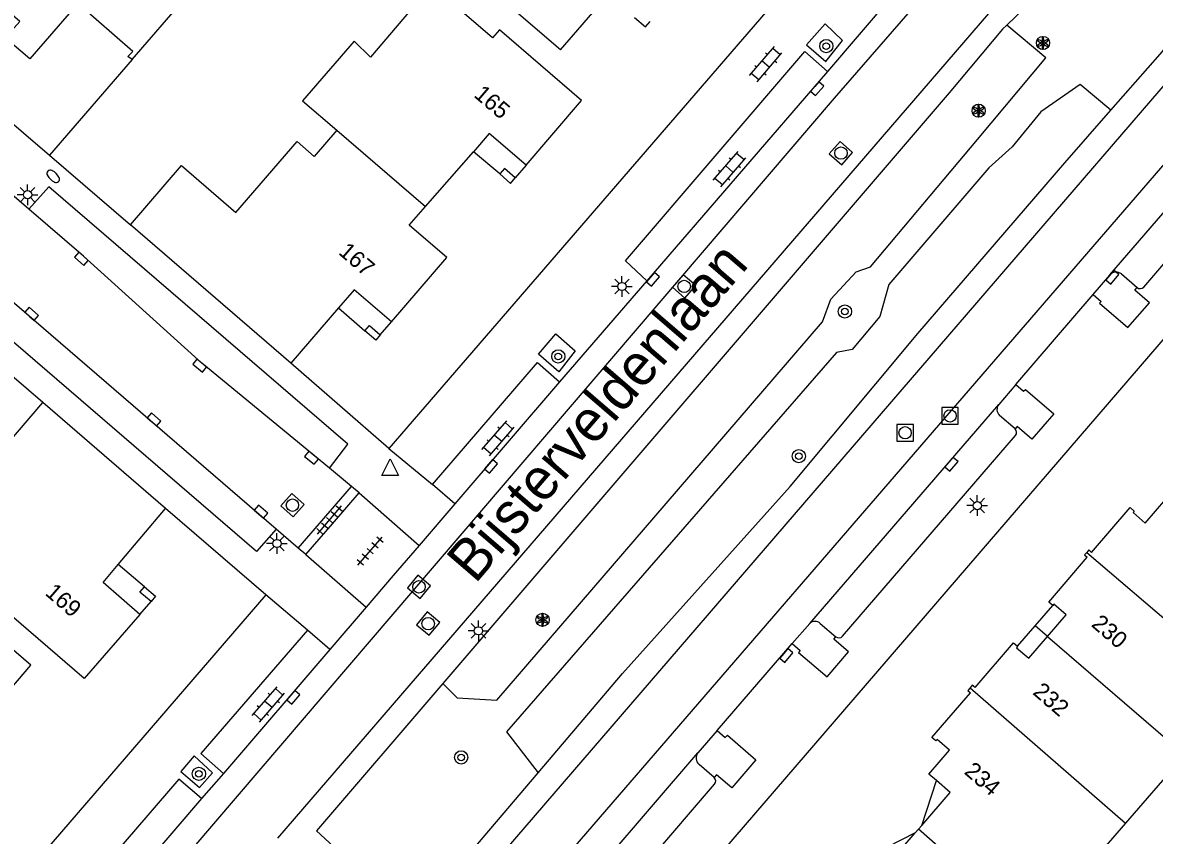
# Model space of a CAD drawing. Extents: x 124000 to 128010, y 398999 to 403000.
# Drawn here: x 127402 to 127470.4, y 400251.8 to 400300.9 of the extents above; entities that cross this region are included whole.
import ezdxf

# ---------------------------------------------------------------- set-up
doc = ezdxf.new("R2010")
doc.units = 0
for name, color, linetype in [('gg-afsc-muur', 7, 'Continuous'), ('gg-anno-huisnummerreeks BGT', 7, 'Continuous'), ('gg-anno-openbare ruimte label', 7, 'Continuous'), ('gg-bbg-gedigitaliseerde bebouwing', 7, 'Continuous'), ('gg-bbg-hoofdgebouw', 7, 'Continuous'), ('gg-bbg-luifel en loopbrug', 7, 'Continuous'), ('gg-bbg-onder overbouw', 7, 'Continuous'), ('gg-bbg-pand overbouw', 7, 'Continuous'), ('gg-bbg-pilaar onder overbouw', 7, 'Continuous'), ('gg-bbg-pilaar pand', 7, 'Continuous'), ('gg-bbg-tussenscheiding', 7, 'Continuous'), ('gg-knt-verharding', 7, 'Continuous'), ('gg-knt-verharding nz', 7, 'Continuous'), ('gt-grn-groengrens', 7, 'Continuous'), ('gt-grn-groengrens NZ', 7, 'Continuous'), ('gt-grn-weggrens', 7, 'Continuous'), ('gt-symb-boom', 7, 'Continuous'), ('gt-symb-brandkraan', 7, 'Continuous'), ('gt-symb-klinker verharding', 7, 'Continuous'), ('gt-symb-kolk', 7, 'Continuous'), ('gt-symb-lichtmast', 7, 'Continuous'), ('gt-symb-rioolschacht', 7, 'Continuous'), ('gt-symb-solitaire heester', 7, 'Continuous'), ('gt-symb-tegel verharding', 7, 'Continuous'), ('gt-symb-waterafsluiter', 7, 'Continuous')]:
    doc.layers.add(name, color=color, linetype=linetype)

# ---------------------------------------------------------------- blocks, each defined once
blk = doc.blocks.new('gt0-KOLK')
at = {"layer": 'gt-symb-kolk'}
blk.add_lwpolyline([(0, 0), (0.375, 0), (0.375, 0.4), (-0.375, 0.4), (-0.375, 0), (0, 0)], dxfattribs=at)
blk = doc.blocks.new('gt0-LMAST')
at = {"layer": 'gt-symb-lichtmast'}
for p, q in [((-0.182, 0.173), (-0.447, 0.438)), ((-0.005, 0.246), (-0.005, 0.621)), ((0.172, 0.173), (0.437, 0.438)), ((-0.255, -0.004), (-0.63, -0.004)), ((-0.182, -0.181), (-0.447, -0.446)), ((-0.005, -0.254), (-0.005, -0.629)), ((0.437, -0.446), (0.172, -0.181)), ((0.245, -0.004), (0.62, -0.004))]:
    blk.add_line(p, q, dxfattribs=at)
blk.add_circle((-0.005, -0.004), 0.25, dxfattribs=at)
blk = doc.blocks.new('gt0-SH')
at = {"layer": 'gt-symb-solitaire heester'}
blk.add_circle((0, 0), 0.4, dxfattribs=at)
for centre, start, end in [((-0.346, 0.2), 270, 30), ((-0.346, -0.2), 330, 90), ((0, 0.4), 210, 330), ((0.346, 0.2), 150, 270), ((0.346, -0.2), 90, 210), ((0, -0.4), 30, 150)]:
    blk.add_arc(centre, 0.4, start, end, dxfattribs=at)
blk = doc.blocks.new('gt0-RS')
at = {"layer": 'gt-symb-rioolschacht'}
blk.add_lwpolyline([(-0.5, -0.5), (0.5, -0.5), (0.5, 0.5), (-0.5, 0.5)], close=True, dxfattribs=at)
blk.add_circle((0, 0), 0.375, dxfattribs=at)
blk = doc.blocks.new('gt0-BOOM')
at = {"layer": 'gt-symb-boom'}
for radius in [0.4, 0.2]:
    blk.add_circle((0, 0), radius, dxfattribs=at)
blk = doc.blocks.new('gt0-WAFSL')
at = {"layer": 'gt-symb-waterafsluiter'}
for p, q in [((-0.5, -0.333), (0, 0.667)), ((0, 0.667), (0.5, -0.333)), ((0.5, -0.333), (-0.5, -0.333))]:
    blk.add_line(p, q, dxfattribs=at)
blk = doc.blocks.new('gt0-KL1')
at = {"layer": 'gt-symb-klinker verharding'}
for p, q in [((-1.15, 0.3), (1.15, 0.3)), ((-1, -0.3), (-1, 0.3)), ((-0.5, 0.3), (-0.5, 0.45)), ((0, -0.3), (0, 0.3)), ((0.5, 0.3), (0.5, 0.45)), ((1, -0.3), (1, 0.3)), ((-1.15, -0.3), (1.15, -0.3)), ((-0.5, -0.45), (-0.5, -0.3)), ((0.5, -0.45), (0.5, -0.3))]:
    blk.add_line(p, q, dxfattribs=at)
blk = doc.blocks.new('gt0-TEG1')
at = {"layer": 'gt-symb-tegel verharding'}
for p, q in [((-1.125, 0), (1.125, 0)), ((-0.9, -0.25), (-0.9, 0.25)), ((-0.45, -0.25), (-0.45, 0.25)), ((0, -0.25), (0, 0.25)), ((0.45, -0.25), (0.45, 0.25)), ((0.9, -0.25), (0.9, 0.25))]:
    blk.add_line(p, q, dxfattribs=at)
blk = doc.blocks.new('gt0-BR')
at = {"layer": 'gt-symb-brandkraan'}
for centre, radius, start, end in [((-0.244, 0), 0.206, 107.56694, 252.43307), ((0.599, -2.664), 3, 106.89205, 107.56694), ((0, -0.691), 0.938, 73.10799, 106.89205), ((-0.599, -2.664), 3, 72.43309, 73.10799), ((0.244, 0), 0.206, 287.56695, 72.43309), ((0.599, 2.664), 3, 252.43307, 253.10797), ((0, 0.691), 0.938, 253.10797, 286.89206), ((-0.599, 2.664), 3, 286.89206, 287.56695)]:
    blk.add_arc(centre, radius, start, end, dxfattribs=at)

msp = doc.modelspace()

# ---------------------------------------------------------------- linework, layer by layer
at = {"layer": 'gg-afsc-muur'}
for p, q in [((127408.578, 400298.69), (127403.585, 400292.892)), ((127403.585, 400292.892), (127408.477, 400288.689)), ((127403.172, 400277.949), (127395.814, 400284.278))]:
    msp.add_line(p, q, dxfattribs=at)
at = {"layer": 'gg-bbg-gedigitaliseerde bebouwing'}
for p, q in [((127408.578, 400298.69), (127416.848, 400308.265)), ((127472.2, 400256.646), (127468.632, 400252.524))]:
    msp.add_line(p, q, dxfattribs=at)
for points in [[(127434.481, 400299.263), (127424.243, 400308.063), (127427.355, 400311.683), (127431.149, 400308.354)], [(127420.959, 400294.403), (127419.588, 400292.817), (127418.559, 400293.728)], [(127468.632, 400252.524), (127464.967, 400248.29), (127462.542, 400250.389)]]:
    msp.add_lwpolyline(points, dxfattribs=at)
at = {"layer": 'gg-bbg-hoofdgebouw'}
for p, q in [((127434.481, 400299.263), (127437.354, 400302.619)), ((127426.31, 400289.803), (127429.204, 400293.113)), ((127425.322, 400288.673), (127426.31, 400289.803)), ((127418.169, 400280.333), (127408.477, 400288.689)), ((127421.057, 400283.666), (127418.169, 400280.333)), ((127410.592, 400271.543), (127403.172, 400277.949)), ((127407.728, 400268.148), (127410.592, 400271.543)), ((127455.914, 400251.924), (127456.11, 400252.151)), ((127456.11, 400252.151), (127456.306, 400252.378))]:
    msp.add_line(p, q, dxfattribs=at)
for points in [[(127408.578, 400298.69), (127408.327, 400298.869), (127408.626, 400299.164), (127405.286, 400302.076), (127402.384, 400298.724), (127400.91, 400299.994), (127401.796, 400300.992), (127399.015, 400303.395)], [(127432.399, 400292.292), (127435.749, 400296.201), (127430.776, 400300.474), (127430.364, 400299.996), (127426.679, 400303.174), (127422.994, 400298.835), (127422, 400299.79), (127418.878, 400296.191), (127420.959, 400294.403)], [(127408.477, 400288.689), (127411.563, 400292.268), (127414.854, 400289.431), (127418.559, 400293.728)], [(127424.257, 400282.827), (127427.594, 400286.712), (127425.322, 400288.673)], [(127409.047, 400265.14), (127405.677, 400261.258), (127400.702, 400265.555), (127401.119, 400266.058), (127397.416, 400269.169), (127401.128, 400273.473), (127400.09, 400274.358), (127403.172, 400277.949)], [(127466.576, 400268.89), (127468.91, 400271.592), (127469.152, 400271.383), (127469.08, 400271.299), (127469.822, 400270.658), (127471.065, 400272.103), (127471.512, 400271.707)], [(127464.226, 400265.679), (127463.984, 400265.888), (127466.317, 400268.59)], [(127466.28, 400268.884), (127466.15, 400268.734), (127466.317, 400268.59)], [(127466.576, 400268.89), (127466.41, 400269.034), (127466.28, 400268.884)], [(127399.545, 400258.691), (127402.46, 400262.079), (127395.022, 400268.477), (127391.93, 400264.88), (127392.97, 400263.983)], [(127463.907, 400263.804), (127465.039, 400265.121), (127464.297, 400265.762), (127464.226, 400265.679)], [(127462.105, 400263.21), (127462.032, 400263.126), (127462.774, 400262.486), (127463.907, 400263.804)], [(127459.529, 400260.716), (127461.862, 400263.419), (127462.105, 400263.21)], [(127457.194, 400255.096), (127456.739, 400255.486), (127457.981, 400256.934), (127457.24, 400257.573), (127457.169, 400257.491), (127456.926, 400257.7), (127459.259, 400260.403)], [(127459.228, 400260.705), (127459.092, 400260.547), (127459.259, 400260.403)], [(127459.529, 400260.716), (127459.362, 400260.86), (127459.228, 400260.705)], [(127456.306, 400252.378), (127458.029, 400254.379), (127457.194, 400255.096)], [(127453.354, 400250.622), (127454.18, 400249.909), (127455.914, 400251.924)]]:
    msp.add_lwpolyline(points, dxfattribs=at)
at = {"layer": 'gg-bbg-luifel en loopbrug'}
for p, q in [((127463.166, 400264.445), (127464.226, 400265.679)), ((127462.105, 400263.21), (127463.166, 400264.445)), ((127463.907, 400263.804), (127463.166, 400264.445)), ((127456.306, 400252.378), (127457.194, 400255.096)), ((127455.914, 400251.924), (127453.354, 400250.622))]:
    msp.add_line(p, q, dxfattribs=at)
at = {"layer": 'gg-bbg-onder overbouw'}
for points in [[(127432.399, 400292.292), (127430.168, 400294.216), (127429.204, 400293.113)], [(127424.257, 400282.827), (127422.007, 400284.762), (127421.057, 400283.666)], [(127409.047, 400265.14), (127406.821, 400267.073), (127407.728, 400268.148)]]:
    msp.add_lwpolyline(points, dxfattribs=at)
at = {"layer": 'gg-bbg-pand overbouw'}
for p, q in [((127430.797, 400291.764), (127429.204, 400293.113)), ((127432.399, 400292.292), (127431.737, 400291.523)), ((127421.057, 400283.666), (127422.639, 400282.282)), ((127423.579, 400282.041), (127424.257, 400282.827)), ((127409.329, 400266.805), (127407.728, 400268.148)), ((127409.047, 400265.14), (127409.72, 400265.917))]:
    msp.add_line(p, q, dxfattribs=at)
at = {"layer": 'gg-bbg-pilaar onder overbouw'}
for points in [[(127431.737, 400291.523), (127431.077, 400292.09), (127430.797, 400291.764)], [(127422.639, 400282.282), (127422.919, 400282.608), (127423.579, 400282.041)], [(127409.72, 400265.917), (127409.053, 400266.476), (127409.329, 400266.805)]]:
    msp.add_lwpolyline(points, dxfattribs=at)
at = {"layer": 'gg-bbg-pilaar pand'}
for points in [[(127438.945, 400301.232), (127439.605, 400300.665), (127439.885, 400300.991)], [(127430.797, 400291.764), (127431.457, 400291.197), (127431.737, 400291.523)], [(127423.579, 400282.041), (127423.299, 400281.715), (127422.639, 400282.282)], [(127409.329, 400266.805), (127409.996, 400266.246), (127409.72, 400265.917)]]:
    msp.add_lwpolyline(points, dxfattribs=at)
at = {"layer": 'gg-bbg-tussenscheiding'}
for p, q in [((127420.959, 400294.403), (127426.31, 400289.803)), ((127466.28, 400268.884), (127475.771, 400260.771)), ((127463.907, 400263.804), (127472.2, 400256.646)), ((127459.228, 400260.705), (127468.632, 400252.524)), ((127460.645, 400248.187), (127456.11, 400252.151))]:
    msp.add_line(p, q, dxfattribs=at)
at = {"layer": 'gg-knt-verharding'}
for p, q in [((127465.647, 400323.271), (127424.104, 400275.171)), ((127425.592, 400244.447), (127478.357, 400305.714)), ((127430.367, 400234.666), (127489.905, 400303.823)), ((127455.829, 400304.076), (127450.609, 400297.954)), ((127393.244, 400301.792), (127403.585, 400292.892)), ((127467.677, 400285.661), (127479.098, 400298.936)), ((127450.609, 400297.954), (127439.7, 400285.313)), ((127469.727, 400284.928), (127480.176, 400297.102)), ((127402.336, 400289.628), (127397.267, 400294.006)), ((127466.67, 400284.488), (127467.673, 400285.656)), ((127467.673, 400285.656), (127467.677, 400285.661)), ((127468.387, 400285.72), (127469.32, 400284.9)), ((127439.7, 400285.313), (127434.412, 400279.191)), ((127461.989, 400279.034), (127466.67, 400284.488)), ((127424.104, 400275.171), (127418.169, 400280.333)), ((127434.412, 400279.191), (127428.076, 400271.832)), ((127461.989, 400279.034), (127460.958, 400277.834)), ((127449.534, 400264.596), (127460.958, 400277.834)), ((127461.954, 400276.356), (127461.015, 400277.17)), ((127451.526, 400263.818), (127461.983, 400275.96)), ((127424.104, 400275.171), (127426.744, 400272.989)), ((127421.835, 400272.872), (127420.505, 400273.977)), ((127418.621, 400269.147), (127421.835, 400272.872)), ((127422.295, 400272.489), (127421.835, 400272.872)), ((127428.076, 400271.832), (127426.744, 400272.989)), ((127420.686, 400270.624), (127422.295, 400272.489)), ((127416.66, 400266.327), (127410.592, 400271.543)), ((127428.076, 400271.832), (127425.92, 400269.311)), ((127419.077, 400268.759), (127420.686, 400270.624)), ((127418.621, 400269.147), (127417.278, 400270.288)), ((127425.92, 400269.311), (127424.358, 400267.484)), ((127419.077, 400268.759), (127418.621, 400269.147)), ((127424.358, 400267.484), (127422.718, 400265.567)), ((127416.66, 400266.327), (127398.985, 400245.826)), ((127419.181, 400264.179), (127416.66, 400266.327)), ((127422.718, 400265.567), (127420.538, 400263.017)), ((127448.478, 400263.374), (127449.534, 400264.596)), ((127450.175, 400264.587), (127451.108, 400263.79)), ((127420.538, 400263.017), (127419.181, 400264.179)), ((127443.936, 400258.116), (127448.478, 400263.374)), ((127420.538, 400263.017), (127414.093, 400255.525)), ((127443.936, 400258.116), (127442.777, 400256.773)), ((127431.341, 400243.462), (127442.777, 400256.773)), ((127414.093, 400255.525), (127412.78, 400254.005)), ((127443.76, 400255.278), (127442.844, 400256.074)), ((127433.344, 400242.72), (127443.789, 400254.878)), ((127412.78, 400254.005), (127405.753, 400245.851))]:
    msp.add_line(p, q, dxfattribs=at)
for points in [[(127471.519, 400312.752), (127469.18, 400310.729), (127466.674, 400308.419), (127464.26, 400306.012), (127417.356, 400251.604)], [(127450.464, 400300.837), (127449.35, 400299.566), (127450.503, 400298.558), (127451.51, 400299.835), (127450.464, 400300.837)], [(127439.7, 400285.313), (127438.403, 400286.511), (127449.25, 400299.173), (127450.609, 400297.954)], [(127420.505, 400273.977), (127421.607, 400275.424), (127403.544, 400290.984), (127402.336, 400289.628)], [(127417.278, 400270.288), (127416.091, 400268.939), (127398.034, 400284.481), (127399.19, 400285.882)], [(127466.67, 400284.488), (127467.162, 400284.065), (127467.055, 400283.945), (127468.759, 400282.483), (127470.084, 400283.974), (127469.187, 400284.744), (127469.32, 400284.9)], [(127435.363, 400281.063), (127434.364, 400279.812), (127433.15, 400280.876), (127434.195, 400282.101), (127435.363, 400281.063)], [(127426.744, 400272.989), (127433.086, 400280.362), (127434.412, 400279.191)], [(127461.989, 400279.034), (127462.465, 400278.625), (127462.576, 400278.743), (127464.289, 400277.272), (127462.966, 400275.731), (127462.076, 400276.498), (127461.954, 400276.356)], [(127419.181, 400264.179), (127412.734, 400256.731), (127414.093, 400255.525)], [(127448.478, 400263.374), (127448.955, 400262.962), (127448.866, 400262.845), (127450.59, 400261.356), (127451.89, 400262.872), (127450.987, 400263.65), (127451.108, 400263.79)], [(127443.936, 400258.116), (127444.431, 400257.689), (127444.557, 400257.831), (127446.284, 400256.339), (127444.827, 400254.653), (127443.904, 400255.446), (127443.76, 400255.278)], [(127412.332, 400256.59), (127411.526, 400255.633), (127412.649, 400254.679), (127413.438, 400255.565), (127412.332, 400256.59)], [(127412.78, 400254.005), (127411.394, 400255.188), (127404.4, 400247.064), (127405.753, 400245.851)]]:
    msp.add_lwpolyline(points, dxfattribs=at)
for centre, radius, start, end in [((127468.062, 400285.324), 0.512, 50.65773, 138.84284), ((127469.508, 400285.137), 0.302, 231.53309, 316.33796), ((127461.344, 400277.533), 0.489, 141.99475, 227.81812), ((127461.746, 400276.142), 0.298, 322.49774, 45.87911), ((127449.85, 400264.252), 0.467, 45.80992, 132.58126), ((127451.303, 400264.019), 0.301, 229.64815, 318.01639), ((127443.161, 400256.457), 0.497, 140.55935, 230.39093), ((127443.555, 400255.062), 0.298, 321.87242, 46.42096)]:
    msp.add_arc(centre, radius, start, end, dxfattribs=at)
at = {"layer": 'gg-knt-verharding nz'}
for p, q in [((127415.205, 400227.817), (127483.609, 400307.007)), ((127417.278, 400270.288), (127399.19, 400285.882))]:
    msp.add_line(p, q, dxfattribs=at)
for points in [[(127402.909, 400240.086), (127451.037, 400296.34), (127457.232, 400303.494), (127467.577, 400314.481), (127470.642, 400317.228), (127477.028, 400322.147), (127491.971, 400331.345), (127498.729, 400335.002)], [(127420.505, 400273.977), (127412.787, 400280.328), (127405.639, 400286.787), (127402.336, 400289.628)]]:
    msp.add_lwpolyline(points, dxfattribs=at)
at = {"layer": 'gt-grn-groengrens'}
for points in [[(127427.363, 400260.959), (127428.22, 400260.101), (127430.62, 400259.946), (127440.863, 400271.848), (127450.305, 400282.82), (127450.821, 400284.199), (127452.343, 400285.852), (127453.22, 400286.161), (127459.671, 400293.855), (127463.804, 400298.786), (127461.443, 400300.766)], [(127461.443, 400300.766), (127461.196, 400300.527), (127457.965, 400296.667), (127427.363, 400260.959)], [(127467.745, 400295.619), (127465.884, 400297.179), (127463.507, 400295.522), (127461.778, 400293.405), (127460.359, 400292.14), (127454.309, 400285.085), (127453.767, 400283.142), (127452.096, 400281.154), (127451.148, 400280.973), (127431.217, 400258.04), (127433.122, 400255.565)], [(127433.122, 400255.565), (127438.219, 400261.567), (127448.361, 400272.878), (127456.08, 400282.124), (127464.966, 400292.448), (127467.745, 400295.619)]]:
    msp.add_lwpolyline(points, dxfattribs=at)
at = {"layer": 'gt-grn-groengrens NZ'}
msp.add_line((127427.363, 400260.959), (127419.73, 400252.052), dxfattribs=at)
for points in [[(127467.745, 400295.619), (127470.71, 400299.001), (127476.275, 400305.644), (127471.608, 400310.491), (127468.466, 400307.708), (127466.222, 400305.374), (127461.443, 400300.766)], [(127419.73, 400252.052), (127425.564, 400246.666), (127433.122, 400255.565)]]:
    msp.add_lwpolyline(points, dxfattribs=at)
at = {"layer": 'gt-grn-weggrens'}
for p, q in [((127422.295, 400272.489), (127425.92, 400269.311)), ((127419.077, 400268.759), (127422.718, 400265.567))]:
    msp.add_line(p, q, dxfattribs=at)

# ---------------------------------------------------------------- block references
at = {"layer": 'gt-symb-boom'}
for p in [(127450.538, 400299.497), (127451.663, 400283.449), (127434.338, 400280.736), (127448.878, 400274.707), (127428.468, 400256.494), (127412.616, 400255.5)]:
    msp.add_blockref('gt0-BOOM', p, dxfattribs=at)
at = {"layer": 'gt-symb-brandkraan', "rotation": -44.635579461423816}
msp.add_blockref('gt0-BR', (127403.808, 400291.62), dxfattribs=at)
at = {"layer": 'gt-symb-klinker verharding'}
for p, rotation in [((127446.879, 400298.404), 49.38006045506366), ((127444.687, 400292.057), 49.17506471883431), ((127430.698, 400275.782), 49.17506471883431), ((127416.811, 400259.699), 49.17506471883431)]:
    msp.add_blockref('gt0-KL1', p, dxfattribs=dict(at, rotation=rotation))
at = {"layer": 'gt-symb-kolk'}
for p, rotation in [((127449.836, 400297.046), -130.78156719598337), ((127405.639, 400286.787), 137.9190695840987), ((127439.909, 400285.531), -130.9057260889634), ((127467.673, 400285.656), -130.6363058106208), ((127402.377, 400283.156), -40.781567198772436), ((127412.787, 400280.328), 140.51713597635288), ((127409.775, 400276.771), -40.781567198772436), ((127419.549, 400274.761), 140.64204307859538), ((127430.12, 400274.222), -130.53915174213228), ((127457.952, 400274.35), -130.79648414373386), ((127416.238, 400271.194), -41.067356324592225), ((127447.969, 400262.784), -130.81924811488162), ((127418.176, 400260.255), -130.78156719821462)]:
    msp.add_blockref('gt0-KOLK', p, dxfattribs=dict(at, rotation=rotation))
at = {"layer": 'gt-symb-lichtmast'}
for p in [(127402.263, 400290.515), (127438.193, 400284.967), (127459.671, 400271.719), (127417.336, 400269.428), (127429.517, 400264.15)]:
    msp.add_blockref('gt0-LMAST', p, dxfattribs=at)
at = {"layer": 'gt-symb-rioolschacht'}
for p, rotation in [((127451.425, 400293.028), 48.64706363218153), ((127441.945, 400284.968), -130.8624064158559), ((127418.269, 400271.742), -41.47170072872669), ((127425.917, 400266.806), 50.4364913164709), ((127426.47, 400264.581), 50.15042857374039)]:
    msp.add_blockref('gt0-RS', p, dxfattribs=dict(at, rotation=rotation))
for p in [(127458.019, 400277.14), (127455.303, 400276.119)]:
    msp.add_blockref('gt0-RS', p, dxfattribs=at)
at = {"layer": 'gt-symb-solitaire heester'}
for p in [(127463.637, 400299.685), (127459.747, 400295.591), (127433.388, 400264.809)]:
    msp.add_blockref('gt0-SH', p, dxfattribs=at)
at = {"layer": 'gt-symb-tegel verharding'}
for p, rotation in [((127420.509, 400270.842), 49.25583890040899), ((127422.965, 400268.961), 49.17506471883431)]:
    msp.add_blockref('gt0-TEG1', p, dxfattribs=dict(at, rotation=rotation))
at = {"layer": 'gt-symb-waterafsluiter'}
msp.add_blockref('gt0-WAFSL', (127424.176, 400273.878), dxfattribs=at)

# ---------------------------------------------------------------- texts
at = {"layer": 'gg-anno-huisnummerreeks BGT'}
for s, rotation, p in [('165', 319.4, (127429.178, 400296.472)), ('167', 319.3, (127420.997, 400286.96)), ('169', 319, (127403.264, 400266.36)), ('230', 319.2, (127466.5, 400264.466)), ('232', 319.2, (127462.964, 400260.358)), ('234', 319.2, (127458.817, 400255.553))]:
    msp.add_text(s, height=1, rotation=rotation, dxfattribs=at).set_placement(p)
at = {"layer": 'gg-anno-openbare ruimte label'}
msp.add_text('Bijsterveldenlaan', height=2.5, rotation=49.3, dxfattribs=at).set_placement((127429.315, 400266.939))

doc.saveas('drawing.dxf')
